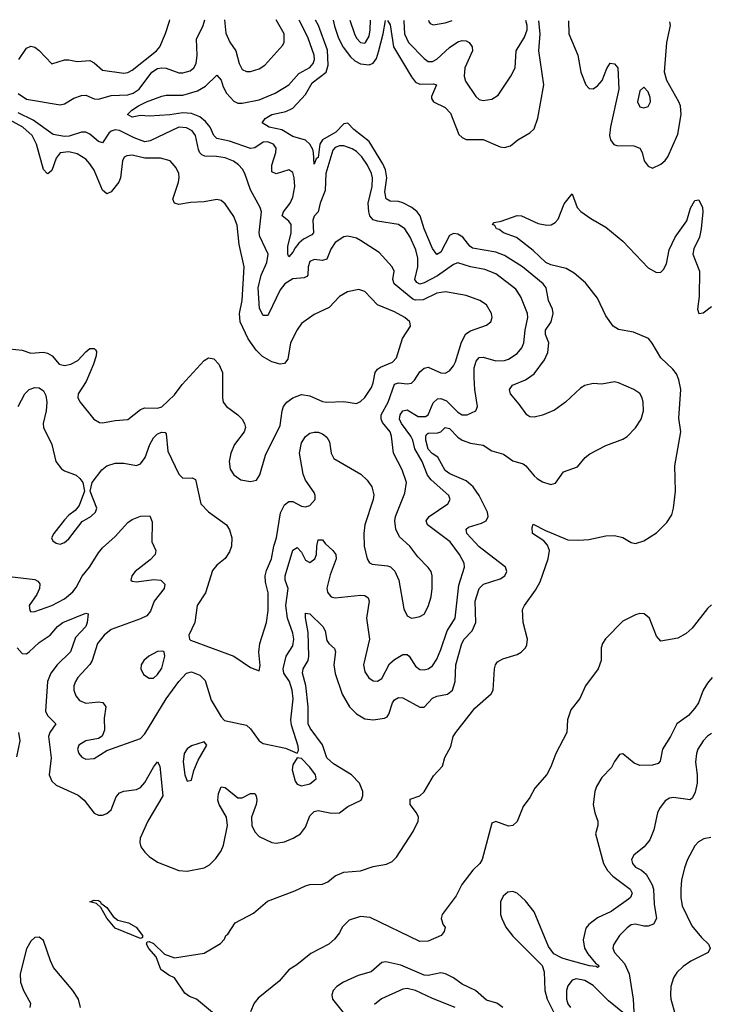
# Model space of a CAD drawing. Header units: inches. Extents: x 1694797 to 1849917, y 907313 to 1017959.
# Tile 831 of 834: x 1841578 to 1844839, y 1011585 to 1016237. Entities that reach past the tile are written whole.
import ezdxf

# ---------------------------------------------------------------- set-up
doc = ezdxf.new("R2010")
doc.units = ezdxf.units.IN
doc.header["$MEASUREMENT"] = 0
doc.layers.add('B8041', color=7, linetype='Continuous')

msp = doc.modelspace()

# ---------------------------------------------------------------- linework, layer by layer
at = {"layer": 'B8041', "color": 5}
for points, elevation in [([(1841570, 1015888), (1841610, 1015861.3), (1841770, 1015835.3), (1841790, 1015839.3), (1841833.3, 1015866.7), (1841870, 1015879.8), (1841890, 1015881.2), (1841930, 1015863.3), (1841950, 1015861.3), (1842010, 1015879.6), (1842090, 1015881.8), (1842113.9, 1015890), (1842142.9, 1015910), (1842203.2, 1015990), (1842230, 1016007.1), (1842250, 1016010.5), (1842270, 1016007.7), (1842330, 1015986.8), (1842350, 1015986.7), (1842383.5, 1015996.5), (1842400.7, 1016010), (1842412, 1016030), (1842417.8, 1016070), (1842414.5, 1016145.5), (1842446.1, 1016210), (1842453.6, 1016237.5)], 560), ([(1842546.4, 1016237.2), (1842553.4, 1016173.4), (1842572, 1016132), (1842600.2, 1016090), (1842615.5, 1016030), (1842630, 1016002.6), (1842650, 1015992.8), (1842670, 1015993.4), (1842710, 1016006), (1842737.3, 1016022.7), (1842822.5, 1016117.5), (1842828.9, 1016131.1), (1842828.2, 1016170), (1842790.7, 1016236.3)], 560), ([(1841530, 1013606.4), (1841650, 1013592.4), (1841664.2, 1013584.1), (1841672.5, 1013572.5), (1841671.4, 1013550), (1841659, 1013521), (1841622.6, 1013470), (1841625.4, 1013445.4), (1841630, 1013439.5), (1841650, 1013441.2), (1841730, 1013468.9), (1841790, 1013501), (1841830, 1013533.5), (1841845.7, 1013554.3), (1841872.6, 1013607.4), (1841908.2, 1013650), (1841950, 1013717.7), (1841970, 1013741.5), (1842030, 1013795.8), (1842090, 1013862), (1842110, 1013876.1), (1842149.1, 1013890.9), (1842193.8, 1013893.8), (1842205, 1013864.9), (1842202.9, 1013770), (1842221.7, 1013730), (1842218.5, 1013710), (1842195.3, 1013684.7), (1842124.5, 1013630), (1842108.2, 1013610), (1842103.1, 1013590), (1842110, 1013584.2), (1842130, 1013580.8), (1842211.7, 1013591.7), (1842244.7, 1013590), (1842263.8, 1013570), (1842261.1, 1013550), (1842213.4, 1013490), (1842197.2, 1013442.8), (1842179, 1013421), (1842150, 1013406.3), (1842010, 1013355.6), (1841977.8, 1013330), (1841946.6, 1013290), (1841920.1, 1013210), (1841909.6, 1013190.4), (1841853.6, 1013130), (1841841.2, 1013110), (1841834.4, 1013090), (1841834.7, 1013070), (1841843.4, 1013043.4), (1841861.4, 1013021.4), (1841890, 1013008.8), (1841950, 1013013.8), (1841971.3, 1013011.3), (1841985.2, 1012990), (1841977.9, 1012937.9), (1841979, 1012881), (1841968.2, 1012851.8), (1841950, 1012840.5), (1841890, 1012829.7), (1841857.6, 1012810), (1841851.8, 1012790), (1841858, 1012770), (1841872.4, 1012752.4), (1841890, 1012743.2), (1841930, 1012746.5), (1841990, 1012783.7), (1842150, 1012841.5), (1842170, 1012863.6), (1842270, 1013029.1), (1842330, 1013110.2), (1842366.9, 1013150), (1842390, 1013155.5), (1842430, 1013141.1), (1842455.1, 1013115.1), (1842482.8, 1013022.8), (1842530, 1012942.8), (1842546.9, 1012926.9), (1842650, 1012904), (1842670, 1012886.8), (1842710.4, 1012830.4), (1842730, 1012818), (1842835.3, 1012795.3), (1842890, 1012771.3), (1842895.9, 1012784.1), (1842894.5, 1012805.5), (1842863.4, 1012903.4), (1842859.4, 1012930), (1842870.7, 1013029.3), (1842866.9, 1013070), (1842854.1, 1013110), (1842827.6, 1013150), (1842823.6, 1013170), (1842838.4, 1013230), (1842870, 1013278.7), (1842874.3, 1013310), (1842870, 1013338.3), (1842843.8, 1013410), (1842836.5, 1013470), (1842847.6, 1013550), (1842832.7, 1013590), (1842833.1, 1013610), (1842870, 1013731.3), (1842890, 1013743.6), (1842910, 1013721.1), (1842930, 1013683.2), (1842950, 1013673), (1842974.3, 1013690), (1842980.9, 1013710), (1842982.4, 1013750), (1842990, 1013780.5), (1843010, 1013780.4), (1843022.5, 1013762.5), (1843059.3, 1013730), (1843072.7, 1013710), (1843074.2, 1013690), (1843046, 1013614), (1843031, 1013551), (1843033.3, 1013533.3), (1843040.9, 1013520.9), (1843051, 1013511), (1843070, 1013505.2), (1843190, 1013519.1), (1843210, 1013517.1), (1843226.3, 1013506.3), (1843231, 1013490), (1843218, 1013410), (1843232.3, 1013310), (1843204.3, 1013190), (1843210, 1013156.3), (1843228.2, 1013128.2), (1843250, 1013114), (1843270, 1013112.8), (1843290, 1013124.9), (1843326.4, 1013193.6), (1843350, 1013215.1), (1843390, 1013237.7), (1843410, 1013237.4), (1843420.2, 1013230), (1843450, 1013182.6), (1843470, 1013167.9), (1843490, 1013165.5), (1843510, 1013170.3), (1843530, 1013184.9), (1843550, 1013215.3), (1843570, 1013261.1), (1843599.9, 1013350), (1843636.7, 1013410), (1843654.3, 1013565.7), (1843681.4, 1013650), (1843679.8, 1013670), (1843658.4, 1013710), (1843613.7, 1013770), (1843506.2, 1013850), (1843499.8, 1013870), (1843513.8, 1013890), (1843602.8, 1013950), (1843613.1, 1013970), (1843607.7, 1013990), (1843523.8, 1014063.8), (1843506.1, 1014086.1), (1843481, 1014150), (1843447.1, 1014210), (1843437.8, 1014250), (1843428.1, 1014270), (1843383.1, 1014330), (1843374.2, 1014350), (1843376.9, 1014370), (1843390, 1014389.4), (1843410, 1014394.3), (1843462.4, 1014362.4), (1843496.8, 1014363.2), (1843510, 1014371), (1843533.6, 1014426.4), (1843554, 1014446), (1843570, 1014446.9), (1843596.1, 1014436.1), (1843650, 1014382.6), (1843670, 1014370.2), (1843693.2, 1014370), (1843735.1, 1014390), (1843743, 1014410), (1843729.9, 1014490), (1843726.7, 1014546.7), (1843727.7, 1014592.3), (1843735.9, 1014624.1), (1843750, 1014640.8), (1843770, 1014642.6), (1843830, 1014625.4), (1843870, 1014627.7), (1843890, 1014634.2), (1843930, 1014659.6), (1843952.7, 1014687.3), (1843961.5, 1014710), (1843968, 1014770), (1843981.3, 1014830), (1843978.7, 1014850), (1843948.3, 1014928.3), (1843923.5, 1014963.5), (1843830, 1015037), (1843777.3, 1015057.3), (1843709.9, 1015069.9), (1843650, 1015089.2), (1843630, 1015080.8), (1843553.5, 1015026.5), (1843490, 1014994.9), (1843470, 1014987.9), (1843455.4, 1014995.4), (1843446.5, 1015010), (1843460.6, 1015070), (1843460.4, 1015110), (1843451.4, 1015150), (1843424.2, 1015210), (1843399, 1015250), (1843370, 1015269.8), (1843270, 1015284.8), (1843250, 1015292.1), (1843233.8, 1015310), (1843228.2, 1015330), (1843226.1, 1015370), (1843245.1, 1015450), (1843246.8, 1015490), (1843242.2, 1015510), (1843223.4, 1015550), (1843195.8, 1015590), (1843170, 1015615.4), (1843150, 1015627.7), (1843110, 1015641.6), (1843090, 1015641), (1843070, 1015634.2), (1843059, 1015621), (1843025.9, 1015510), (1843022.5, 1015430), (1842998.5, 1015370), (1842989.6, 1015330.4), (1842971.1, 1015308.9), (1842963.4, 1015290), (1842967.2, 1015230), (1842959.6, 1015220.4), (1842920.3, 1015199.7), (1842898.1, 1015181.9), (1842880, 1015160), (1842870, 1015138.3), (1842850, 1015117), (1842846, 1015130), (1842846.3, 1015166.3), (1842861.2, 1015230), (1842861.2, 1015270), (1842850, 1015286.1), (1842819.8, 1015310), (1842825.8, 1015330), (1842856.9, 1015370), (1842870, 1015398.3), (1842878.5, 1015450), (1842876.2, 1015490), (1842870, 1015515.1), (1842850, 1015528.6), (1842790, 1015509), (1842770, 1015518), (1842770.5, 1015550), (1842789.3, 1015610), (1842790.4, 1015630.4), (1842778.2, 1015650), (1842750, 1015660.4), (1842730, 1015658.4), (1842690, 1015632.8), (1842670, 1015628.6), (1842570, 1015663.6), (1842510, 1015676.6), (1842495.9, 1015690), (1842478.3, 1015730), (1842456.6, 1015756.6), (1842430, 1015779.1), (1842390, 1015794.6), (1842350, 1015797.1), (1842287.4, 1015787.4), (1842190, 1015781), (1842150, 1015784.2), (1842110, 1015777.4), (1842087.1, 1015790), (1842108.4, 1015810), (1842139.7, 1015830), (1842178, 1015850), (1842250, 1015875.6), (1842270, 1015881.5), (1842350, 1015880.1), (1842418.3, 1015901.7), (1842456.7, 1015923.3), (1842510, 1015975.6), (1842530, 1015952.4), (1842539.7, 1015919.7), (1842555.3, 1015890), (1842590, 1015852.9), (1842610, 1015843.6), (1842630, 1015843.1), (1842710, 1015859.3), (1842786.2, 1015890), (1842850, 1015929.4), (1842897.3, 1015982.7), (1842950, 1016012.3), (1842966.5, 1016030), (1842972, 1016050), (1842971.1, 1016070), (1842941.8, 1016150), (1842902.8, 1016230), (1842898.3, 1016235.9)], 540), ([(1841565.7, 1013270), (1841590, 1013242.5), (1841610, 1013240.5), (1841623.5, 1013250), (1841670, 1013294.7), (1841721.8, 1013330), (1841757, 1013370), (1841781.8, 1013390), (1841890, 1013433.7), (1841901, 1013430), (1841897.1, 1013390), (1841890.1, 1013370), (1841841.1, 1013318.9), (1841817.9, 1013250), (1841754.4, 1013190), (1841726, 1013150), (1841709.5, 1013110.5), (1841700.1, 1012970), (1841710.1, 1012950), (1841748.2, 1012910), (1841720.8, 1012870), (1841714.2, 1012850), (1841727.3, 1012750), (1841717.6, 1012670), (1841730, 1012638.8), (1841750, 1012620.8), (1841854.1, 1012574.1), (1841883.2, 1012550), (1841930, 1012488.9), (1841950, 1012478.9), (1841970, 1012478.3), (1841990, 1012486.3), (1842010, 1012504.2), (1842034, 1012566), (1842050, 1012584.2), (1842070, 1012593), (1842130, 1012599.8), (1842150, 1012610.2), (1842170, 1012633.2), (1842210, 1012706.3), (1842230.2, 1012730.2), (1842241.3, 1012710), (1842254.3, 1012570), (1842184.1, 1012450), (1842147.1, 1012370), (1842145.3, 1012350), (1842150.2, 1012330), (1842170, 1012304.2), (1842190, 1012284.2), (1842230, 1012257.3), (1842330, 1012218), (1842370, 1012214.7), (1842450.6, 1012229.4), (1842475.8, 1012244.2), (1842505.1, 1012274.9), (1842529.9, 1012310.1), (1842542.3, 1012337.7), (1842560.4, 1012430), (1842555.5, 1012470), (1842520.6, 1012530), (1842514.8, 1012550), (1842518.2, 1012581.8), (1842530, 1012612.2), (1842550, 1012609.4), (1842610, 1012561.4), (1842630, 1012561.4), (1842670, 1012581), (1842690, 1012581.5), (1842696.8, 1012570), (1842699, 1012550), (1842695.9, 1012530), (1842674, 1012470), (1842675.1, 1012430), (1842690, 1012399.8), (1842710, 1012378.1), (1842769.8, 1012350.2), (1842790, 1012346.7), (1842830, 1012353.1), (1842871.2, 1012370), (1842905.1, 1012390), (1842930, 1012421.7), (1842950, 1012475.9), (1842970, 1012495.7), (1842990, 1012500.3), (1843052.4, 1012487.6), (1843089.8, 1012490.2), (1843130, 1012519.1), (1843192.4, 1012550), (1843201.2, 1012570), (1843199.8, 1012590), (1843185, 1012630), (1843146.5, 1012670), (1843061.4, 1012721.4), (1843030.8, 1012750), (1843010, 1012811.9), (1842952.1, 1012890), (1842942.8, 1012910), (1842942.8, 1012990), (1842930.9, 1013090.9), (1842915, 1013150), (1842919.1, 1013170), (1842942.1, 1013210), (1842944.5, 1013230), (1842941.9, 1013341.9), (1842929.1, 1013410.9), (1842930, 1013433.4), (1842950, 1013430.2), (1843012.1, 1013370), (1843022.3, 1013350), (1843030, 1013304.6), (1843039.7, 1013290), (1843067, 1013267), (1843071, 1013250), (1843062.8, 1013190), (1843069, 1013149), (1843103.6, 1013050), (1843137.6, 1012990), (1843170, 1012957.4), (1843210, 1012934.6), (1843250, 1012928.7), (1843303.3, 1012936.7), (1843316.3, 1012943.7), (1843324.1, 1012955.9), (1843340.5, 1013010), (1843350, 1013023.2), (1843370, 1013035.5), (1843390, 1013033.2), (1843470, 1012988.9), (1843490, 1012989.3), (1843530, 1013031.6), (1843550, 1013041), (1843600.4, 1013050), (1843624, 1013070), (1843636.5, 1013110), (1843640.3, 1013190), (1843668.3, 1013290), (1843680.4, 1013310), (1843718.2, 1013350), (1843735.1, 1013390), (1843732, 1013490), (1843750, 1013549.2), (1843770.8, 1013570), (1843850, 1013595.4), (1843872, 1013610), (1843882, 1013630), (1843874.5, 1013650), (1843750, 1013746.5), (1843693, 1013810), (1843688.7, 1013830), (1843699.7, 1013840.3), (1843762, 1013858), (1843784.4, 1013870), (1843793.6, 1013890), (1843789.9, 1013910), (1843750.3, 1013990), (1843722.5, 1014030), (1843690, 1014058.5), (1843611.4, 1014091.5), (1843590, 1014107.5), (1843555.6, 1014170), (1843528.5, 1014188.5), (1843510, 1014208.2), (1843498.4, 1014250), (1843498.2, 1014270), (1843502.4, 1014277.6), (1843510, 1014283.7), (1843555.3, 1014284.7), (1843569.4, 1014290.6), (1843590, 1014310.2), (1843610, 1014306.1), (1843650, 1014264.8), (1843670, 1014250.5), (1843710, 1014236.3), (1843770, 1014226.8), (1843810, 1014200.3), (1843865.1, 1014185.1), (1843910, 1014153.1), (1843958.2, 1014138.2), (1843971.4, 1014130), (1844010, 1014081.5), (1844024.7, 1014070), (1844050, 1014054.3), (1844090, 1014041.2), (1844112.1, 1014047.9), (1844150, 1014100.8), (1844215.6, 1014124.4), (1844251.4, 1014168.6), (1844274, 1014186), (1844350, 1014224.9), (1844430, 1014255.3), (1844450, 1014268.7), (1844490, 1014308.9), (1844516.5, 1014350), (1844527.3, 1014390), (1844526.5, 1014430), (1844522, 1014450), (1844510, 1014471.9), (1844482.4, 1014490), (1844410, 1014522.3), (1844390, 1014525.7), (1844330, 1014515.6), (1844290, 1014518), (1844250, 1014509.7), (1844230, 1014496.8), (1844159.7, 1014430), (1844106.9, 1014393.1), (1844050, 1014368.8), (1844010, 1014358.7), (1843990, 1014361.2), (1843975.8, 1014370), (1843940.6, 1014420.6), (1843898.3, 1014470), (1843894, 1014490), (1843908, 1014510), (1843970, 1014536.1), (1844010, 1014563.5), (1844059.1, 1014630), (1844075.7, 1014664.3), (1844080.5, 1014710), (1844064.9, 1014750), (1844063.6, 1014770), (1844090.4, 1014810), (1844100.7, 1014850), (1844098.2, 1014870), (1844079.2, 1014910), (1844066.8, 1014970), (1844052.7, 1014990), (1843955.8, 1015070), (1843870, 1015123.6), (1843830, 1015138.5), (1843718.7, 1015158.7), (1843706.7, 1015166.7), (1843673.6, 1015210), (1843650, 1015224.5), (1843630, 1015227.9), (1843610, 1015217.2), (1843570, 1015139.8), (1843550, 1015127.6), (1843530, 1015156.8), (1843491.3, 1015250), (1843472.1, 1015310), (1843457.7, 1015330), (1843432.4, 1015350), (1843390, 1015372.8), (1843370, 1015378.6), (1843330, 1015380.7), (1843310.4, 1015390.4), (1843304.5, 1015424.5), (1843314.4, 1015490), (1843307.8, 1015527.8), (1843295.8, 1015555.8), (1843230, 1015662.5), (1843158.8, 1015718.8), (1843130, 1015748.9), (1843110, 1015746.2), (1843073.6, 1015706.4), (1843010.5, 1015669.5), (1842997.4, 1015650), (1842990, 1015586), (1842979.6, 1015580.4), (1842970, 1015555.3), (1842968, 1015610), (1842963.7, 1015623.7), (1842949.4, 1015650), (1842930, 1015668.4), (1842870, 1015685.7), (1842817.1, 1015717.1), (1842758.3, 1015730), (1842724.7, 1015750), (1842738.5, 1015770), (1842770, 1015789.5), (1842836.7, 1015803.3), (1842870, 1015819.5), (1842930, 1015884.8), (1842960.9, 1015939.1), (1843027, 1015990), (1843037.1, 1016022.9), (1843033.5, 1016093.5), (1842990.6, 1016210.6), (1842976.8, 1016235.6)], 520), ([(1841573.5, 1016050), (1841610, 1016103.1), (1841630, 1016113.1), (1841650, 1016107.6), (1841670, 1016091.4), (1841730, 1016028.7), (1841790, 1016047.1), (1841810, 1016048.1), (1841850, 1016039.7), (1841910, 1016044.7), (1841930, 1016034), (1841970, 1015999.3), (1842070, 1015984.8), (1842090, 1015988.7), (1842110, 1015999.2), (1842224.5, 1016090), (1842240.3, 1016110), (1842267.7, 1016172.3), (1842286.5, 1016230), (1842287.3, 1016236.3)], 580), ([(1843060.8, 1016235.2), (1843066.8, 1016206.8), (1843085.8, 1016150), (1843107.9, 1016107.9), (1843141.8, 1016061.8), (1843163.3, 1016043.3), (1843190, 1016028.6), (1843230, 1016023.5), (1843250, 1016032.7), (1843265.1, 1016054.9), (1843274.9, 1016085.1), (1843297.5, 1016170), (1843308.1, 1016234.3)], 520), ([(1843138.7, 1016235), (1843160.4, 1016170), (1843170, 1016150.2), (1843190, 1016129.3), (1843210, 1016126.4), (1843213.3, 1016130), (1843230, 1016159.5), (1843235.1, 1016190), (1843236.5, 1016234.6)], 540), ([(1843317.1, 1016234.3), (1843330, 1016213), (1843344.9, 1016110), (1843430, 1015968), (1843450, 1015941.7), (1843470, 1015932.6), (1843534.9, 1015934.9), (1843548.4, 1015930), (1843525.2, 1015874.8), (1843525.4, 1015865.4), (1843534, 1015850), (1843590, 1015822.1), (1843615.7, 1015795.7), (1843655.3, 1015695.3), (1843670, 1015681.4), (1843690, 1015671.7), (1843770, 1015671.8), (1843850, 1015636.8), (1843870, 1015633), (1843898.7, 1015641.3), (1843933, 1015670), (1843990, 1015702.8), (1844010, 1015722.3), (1844028.3, 1015771.7), (1844056.2, 1015930), (1844033.3, 1016090), (1844039.6, 1016170), (1844033.2, 1016232.5)], 520), ([(1843395.9, 1016234.1), (1843394.2, 1016230), (1843397.8, 1016170), (1843416.6, 1016130), (1843490, 1016054), (1843510, 1016040.2), (1843530, 1016039.7), (1843550, 1016050.2), (1843610, 1016106), (1843650, 1016133.2), (1843670, 1016139.2), (1843690, 1016137.3), (1843702.8, 1016130), (1843717.1, 1016110), (1843719.8, 1016090), (1843683, 1016010), (1843679.3, 1015970), (1843686.7, 1015946.7), (1843734.5, 1015874.5), (1843750, 1015860.3), (1843770, 1015856), (1843810, 1015862.3), (1843839.8, 1015880.2), (1843899.7, 1015970), (1843921.1, 1016010), (1843925.8, 1016090), (1843964.6, 1016155.4), (1843976.9, 1016190), (1843977.1, 1016210), (1843972.1, 1016233)], 540), ([(1843511.9, 1016234.2), (1843510.4, 1016230), (1843519.5, 1016219.5), (1843533.7, 1016213.7), (1843590, 1016222.9), (1843623.1, 1016234.2)], 560), ([(1844173.9, 1016231.5), (1844175, 1016170), (1844217.5, 1016070), (1844231.4, 1015990), (1844255, 1015930), (1844271.6, 1015911.6), (1844290, 1015910.8), (1844310, 1015924.5), (1844332.1, 1015950), (1844353.9, 1016006.1), (1844370, 1016032.2), (1844390, 1016029.2), (1844406.5, 1016010), (1844410.9, 1015910), (1844371.4, 1015731.4), (1844367.7, 1015690), (1844372.1, 1015670), (1844387.8, 1015647.8), (1844402.3, 1015642.3), (1844481.3, 1015641.3), (1844510, 1015630.2), (1844521.3, 1015610), (1844530.3, 1015570), (1844550, 1015545.5), (1844570, 1015535.5), (1844610, 1015555.3), (1844630, 1015571.7), (1844642.2, 1015590), (1844690, 1015696.1), (1844705.7, 1015790), (1844702, 1015830), (1844694.3, 1015850), (1844638.9, 1015950), (1844627.7, 1015990), (1844638.7, 1016130), (1844655.6, 1016210), (1844651.9, 1016227.8)], 520), ([(1841570.6, 1014410), (1841602.9, 1014470), (1841623.5, 1014490), (1841650, 1014499.3), (1841670, 1014498.6), (1841690, 1014484.4), (1841702, 1014462), (1841706.8, 1014430), (1841703.2, 1014390), (1841689.5, 1014330), (1841690.2, 1014310), (1841730.2, 1014230), (1841749.4, 1014150), (1841775, 1014115), (1841790, 1014105.2), (1841845.3, 1014085.3), (1841863.1, 1014070), (1841876.4, 1014050), (1841883.8, 1014010), (1841858.7, 1013941.3), (1841840.8, 1013919.2), (1841810, 1013896.9), (1841790, 1013874.3), (1841738.7, 1013810), (1841728.4, 1013790), (1841734.6, 1013774.6), (1841750, 1013763.8), (1841770, 1013759.5), (1841790, 1013766.7), (1841810, 1013784.4), (1841874, 1013866), (1841914, 1013890), (1841936.9, 1013910), (1841942.2, 1013930), (1841911.2, 1014010), (1841921.3, 1014050), (1841966, 1014110), (1841990, 1014130.2), (1842030, 1014142.8), (1842070, 1014142), (1842130, 1014130.3), (1842150, 1014139.5), (1842171, 1014169), (1842192.8, 1014230), (1842210, 1014262), (1842230, 1014280.7), (1842250, 1014288.8), (1842266.2, 1014286.2), (1842270, 1014281), (1842278.8, 1014198.8), (1842330, 1014090.3), (1842350, 1014071.4), (1842392.8, 1014072.8), (1842410, 1014064.9), (1842433.8, 1013950), (1842470, 1013911.6), (1842555.8, 1013850), (1842570, 1013826.8), (1842581.1, 1013790), (1842579.6, 1013750), (1842570, 1013722.7), (1842549.1, 1013690.9), (1842510, 1013660.5), (1842490, 1013634.5), (1842456.3, 1013530), (1842417.2, 1013470), (1842406, 1013390), (1842377.6, 1013330), (1842380.5, 1013310), (1842386.1, 1013306.1), (1842590, 1013230.9), (1842670, 1013177), (1842710, 1013161), (1842714.6, 1013185.4), (1842709, 1013249), (1842713.5, 1013290), (1842745.5, 1013390), (1842753.7, 1013446.3), (1842753.2, 1013530), (1842739.9, 1013579.9), (1842738.5, 1013610), (1842744.5, 1013635.5), (1842768.5, 1013690), (1842779.9, 1013750), (1842793, 1013790), (1842811.8, 1013908.2), (1842830, 1013945.2), (1842850, 1013960.7), (1842870, 1013960.7), (1842910, 1013939.6), (1842930, 1013935.6), (1842950, 1013942.4), (1842974.4, 1013970), (1842975.7, 1013990), (1842970, 1014003.6), (1842930, 1014062.2), (1842919, 1014090), (1842900.6, 1014190), (1842910, 1014238), (1842930, 1014268.2), (1842950, 1014283.8), (1842970, 1014288.4), (1842990, 1014288.2), (1843010, 1014280.4), (1843030, 1014264.9), (1843043.1, 1014243.1), (1843050.3, 1014190), (1843064.1, 1014164.1), (1843190.6, 1014090.6), (1843221, 1014061), (1843243.5, 1014030), (1843253.1, 1013993.1), (1843250.2, 1013970.2), (1843210.2, 1013850), (1843205.3, 1013810), (1843206.7, 1013750), (1843220.3, 1013690), (1843231.4, 1013671.4), (1843245, 1013665), (1843317.2, 1013657.2), (1843331.6, 1013651.6), (1843352.3, 1013632.3), (1843370.2, 1013590), (1843394.6, 1013454.6), (1843410, 1013420.7), (1843430, 1013410.4), (1843450, 1013412.2), (1843470, 1013417), (1843490, 1013428.8), (1843510, 1013464.9), (1843523.8, 1013510), (1843528.9, 1013550), (1843528.7, 1013610), (1843523.1, 1013630), (1843510, 1013649.6), (1843460.3, 1013700.3), (1843423.6, 1013750), (1843373.8, 1013793.8), (1843356.2, 1013830), (1843351.5, 1013870), (1843354.8, 1013890), (1843399.2, 1014000.8), (1843406.8, 1014050), (1843386.9, 1014110), (1843346.3, 1014190), (1843336.5, 1014270), (1843329.9, 1014290), (1843294.3, 1014334.3), (1843287.3, 1014350), (1843286.5, 1014370), (1843319.9, 1014430), (1843350, 1014514.8), (1843370, 1014521.4), (1843410, 1014517.5), (1843430, 1014520.2), (1843445.5, 1014534.5), (1843470, 1014572.9), (1843490, 1014591.4), (1843510, 1014595.2), (1843570, 1014569.2), (1843590, 1014566.9), (1843610, 1014578.9), (1843630, 1014601.7), (1843639.4, 1014620.6), (1843666.5, 1014713.5), (1843687.2, 1014752.8), (1843710, 1014767.9), (1843786.1, 1014793.9), (1843805.7, 1014810), (1843811.7, 1014830), (1843808.6, 1014850), (1843785.4, 1014890), (1843754, 1014910), (1843690, 1014934.2), (1843591.8, 1014951.8), (1843550, 1014945.8), (1843485.9, 1014914.1), (1843450, 1014912.1), (1843437.5, 1014917.5), (1843348.7, 1014990), (1843342.7, 1015010), (1843348.2, 1015050), (1843339.8, 1015070), (1843277.4, 1015137.4), (1843190, 1015194.4), (1843170, 1015204.5), (1843130, 1015215.1), (1843110, 1015211.5), (1843070, 1015185.4), (1843050, 1015153), (1843030, 1015106), (1843010, 1015099), (1842970, 1015104.7), (1842950, 1015094.6), (1842942.8, 1015070), (1842940.5, 1015030), (1842936.2, 1015023.8), (1842922.6, 1015017.4), (1842870, 1015012.5), (1842832.1, 1014990), (1842810, 1014961.2), (1842754.5, 1014845.5), (1842750, 1014839.2), (1842730, 1014839.3), (1842712.2, 1014872.2), (1842706.3, 1014970), (1842719.6, 1015030), (1842747, 1015090), (1842752.3, 1015130), (1842712.8, 1015212.8), (1842710.8, 1015230), (1842721.2, 1015330), (1842715.2, 1015350), (1842670, 1015433.7), (1842643.2, 1015510), (1842631.5, 1015531.5), (1842612.1, 1015552.1), (1842589.2, 1015569.2), (1842550, 1015585.1), (1842508.3, 1015591.6), (1842453.2, 1015593.2), (1842439.7, 1015599.7), (1842430, 1015608.3), (1842423.8, 1015623.8), (1842409.9, 1015690), (1842392.8, 1015712.7), (1842367.1, 1015727.1), (1842330, 1015729.9), (1842195.5, 1015664.5), (1842170, 1015660.9), (1842118.6, 1015678.6), (1842050, 1015714), (1842030, 1015717.7), (1842010, 1015711.3), (1841998.8, 1015701.2), (1841970, 1015656.4), (1841950, 1015662.3), (1841910, 1015696.4), (1841890, 1015705.6), (1841870, 1015706.3), (1841812.3, 1015687.7), (1841790, 1015685.5), (1841735.6, 1015695.6), (1841642, 1015762), (1841570, 1015797.8)], 560), ([(1841530, 1014682.6), (1841590, 1014675.8), (1841630, 1014662.4), (1841690, 1014666.3), (1841710, 1014662.5), (1841731.1, 1014650), (1841765, 1014610), (1841790, 1014603.3), (1841819.7, 1014610), (1841853.5, 1014626.5), (1841890, 1014667.9), (1841910, 1014683.2), (1841930, 1014684.4), (1841937.2, 1014677.2), (1841941.1, 1014670), (1841940.2, 1014650), (1841927.2, 1014610), (1841892, 1014528), (1841853.8, 1014470), (1841852.9, 1014450), (1841864.2, 1014430), (1841929.3, 1014349.3), (1841954.8, 1014334.8), (1841970, 1014332.6), (1842030, 1014344.4), (1842090, 1014348.3), (1842150, 1014396), (1842170, 1014404.2), (1842230, 1014402.1), (1842250, 1014408.1), (1842310, 1014464.6), (1842345.6, 1014514.4), (1842450, 1014627.1), (1842470, 1014639.2), (1842495.7, 1014635.7), (1842520.2, 1014610), (1842537.5, 1014570), (1842536.5, 1014450), (1842540.4, 1014430), (1842555.5, 1014410), (1842610, 1014370.3), (1842630.2, 1014350.2), (1842641.1, 1014330), (1842645.3, 1014310), (1842638.7, 1014290), (1842593.8, 1014230), (1842576.8, 1014190), (1842568.4, 1014150), (1842573.4, 1014113.4), (1842590, 1014086.7), (1842624, 1014064), (1842670, 1014055.3), (1842698, 1014062), (1842713.4, 1014086.6), (1842740.4, 1014179.6), (1842810, 1014319.3), (1842819.3, 1014390), (1842825.9, 1014410), (1842841.5, 1014430), (1842870, 1014450.1), (1842910, 1014465.8), (1842950, 1014460.8), (1843010, 1014433.9), (1843030, 1014430.8), (1843110, 1014433.7), (1843170, 1014423.6), (1843190, 1014433.1), (1843210, 1014451.8), (1843241.1, 1014498.9), (1843250, 1014522), (1843258.9, 1014570), (1843270, 1014585.6), (1843283.9, 1014596.1), (1843340.1, 1014619.9), (1843359.7, 1014640.3), (1843388.6, 1014731.4), (1843426, 1014790), (1843422.4, 1014810), (1843398.7, 1014830), (1843350, 1014857.4), (1843269.9, 1014889.9), (1843210, 1014953), (1843182, 1014962), (1843128.2, 1014951.8), (1843090.5, 1014930), (1843042, 1014878), (1842970, 1014844.5), (1842910, 1014802), (1842890, 1014772.7), (1842859.1, 1014710), (1842846.4, 1014633.6), (1842830, 1014613), (1842810, 1014609.8), (1842770, 1014620.3), (1842725.8, 1014645.8), (1842696.4, 1014676.4), (1842657.7, 1014730), (1842620.2, 1014810), (1842616.6, 1014850), (1842630, 1014911), (1842639.9, 1015070), (1842615.8, 1015175.8), (1842605.9, 1015265.9), (1842590, 1015306.9), (1842550, 1015366.9), (1842530, 1015383.1), (1842510, 1015388.6), (1842450, 1015377), (1842385.6, 1015374.4), (1842330, 1015365), (1842309.8, 1015369.8), (1842302.8, 1015390), (1842329.1, 1015470), (1842332, 1015492), (1842329.8, 1015510), (1842318.1, 1015538.1), (1842289.9, 1015569.9), (1842243.3, 1015583.3), (1842170, 1015583.1), (1842110, 1015596.8), (1842085.2, 1015594.8), (1842072.7, 1015587.3), (1842064.2, 1015570), (1842054.5, 1015490), (1842047.2, 1015470), (1842010, 1015424.1), (1841990, 1015414.4), (1841970, 1015432.4), (1841930, 1015526), (1841910, 1015556), (1841890, 1015577.8), (1841850, 1015603.9), (1841810, 1015613.5), (1841770, 1015608.3), (1841750, 1015583.1), (1841730, 1015524.7), (1841710.8, 1015509.2), (1841707.6, 1015510), (1841690, 1015529.6), (1841658.1, 1015650), (1841637, 1015690), (1841592.4, 1015730), (1841526.6, 1015766.6)], 580), ([(1842509.2, 1011530), (1842414.5, 1011610), (1842381.7, 1011621.7), (1842358.4, 1011638.4), (1842310.7, 1011710.7), (1842283.1, 1011723.1), (1842246, 1011750), (1842223.7, 1011810), (1842188.4, 1011848.5), (1842178, 1011870), (1842180.1, 1011879.9), (1842190, 1011882), (1842210, 1011872.9), (1842262.2, 1011822.2), (1842310, 1011804.9), (1842450, 1011826.4), (1842527.2, 1011872.8), (1842546.2, 1011893.8), (1842552.7, 1011910), (1842562.6, 1011917.4), (1842596.3, 1011970), (1842684, 1012016), (1842750, 1012073.2), (1842878.5, 1012121.5), (1842930, 1012145.8), (1842950, 1012151), (1843010, 1012152.8), (1843035.3, 1012164.7), (1843070, 1012192.1), (1843110, 1012210.2), (1843190, 1012216.6), (1843250, 1012236.1), (1843311.9, 1012248.1), (1843339.4, 1012260.6), (1843360.2, 1012279.8), (1843438, 1012402), (1843462.8, 1012450), (1843463.5, 1012470), (1843454.9, 1012490), (1843424.3, 1012530), (1843425.1, 1012554.9), (1843470, 1012570.1), (1843490, 1012589.4), (1843534.9, 1012665.1), (1843577.1, 1012710), (1843588.8, 1012751.2), (1843616.4, 1012803.6), (1843628.3, 1012850), (1843641, 1012870), (1843730, 1012984), (1843808, 1013052), (1843816.2, 1013070), (1843822.9, 1013170), (1843828.1, 1013190), (1843837.1, 1013202.9), (1843862, 1013218), (1843930, 1013238.3), (1843950, 1013249.1), (1843969.9, 1013270), (1843976, 1013284), (1843979.4, 1013310), (1843958.5, 1013390), (1843955, 1013450), (1843964.7, 1013470), (1844017.4, 1013542.6), (1844038.4, 1013581.6), (1844076.7, 1013690), (1844083.4, 1013730), (1844074.5, 1013754.5), (1844055.8, 1013775.8), (1844003, 1013810), (1844001.3, 1013838.7), (1844005.4, 1013854.6), (1844063.7, 1013823.8), (1844170, 1013780.3), (1844221.8, 1013778.2), (1844270, 1013782.1), (1844350, 1013798.9), (1844390, 1013801.1), (1844430, 1013791.1), (1844470, 1013767.7), (1844490, 1013762.2), (1844530, 1013774.8), (1844590, 1013812.5), (1844638.3, 1013861.7), (1844661.3, 1013898.7), (1844669.5, 1013930), (1844678.4, 1014010), (1844675.6, 1014130), (1844705.1, 1014290), (1844694.9, 1014354.9), (1844703.7, 1014490), (1844695.6, 1014535.6), (1844683.8, 1014563.8), (1844666.3, 1014586.3), (1844610, 1014639.8), (1844569.3, 1014709.3), (1844551.3, 1014731.3), (1844481, 1014761), (1844410, 1014774.2), (1844384.3, 1014790), (1844350, 1014837.9), (1844310, 1014921.8), (1844253.4, 1014993.4), (1844199.7, 1015039.7), (1844162.1, 1015062.1), (1844090, 1015079.6), (1844066.4, 1015090), (1844006.4, 1015146.4), (1843927.9, 1015207.9), (1843865.7, 1015230), (1843846, 1015246), (1843832.3, 1015250), (1843824.7, 1015264.7), (1843814, 1015270), (1843820.9, 1015279.1), (1843854.2, 1015285.8), (1843930, 1015312.7), (1843951.3, 1015310), (1844030, 1015274), (1844070, 1015266.7), (1844091.1, 1015268.9), (1844110, 1015279.1), (1844124.7, 1015295.3), (1844152.5, 1015367.5), (1844190, 1015414.8), (1844214.4, 1015350), (1844231.2, 1015331.2), (1844278.1, 1015298.1), (1844350, 1015257.2), (1844430, 1015191.1), (1844550, 1015064.5), (1844590, 1015043.2), (1844610, 1015044.2), (1844622.8, 1015057.2), (1844635.9, 1015084.1), (1844649.9, 1015150), (1844676.8, 1015210), (1844732.9, 1015287.1), (1844750, 1015346.7), (1844770, 1015382.4), (1844790, 1015386.8), (1844806.4, 1015350), (1844808.8, 1015330), (1844799.8, 1015250), (1844792, 1015210), (1844765.9, 1015154.1), (1844760.8, 1015130), (1844793.3, 1015050), (1844791, 1014929), (1844782.9, 1014870), (1844789.4, 1014850), (1844810, 1014852.1), (1844850, 1014882)], 480), ([(1844850, 1013472.3), (1844830, 1013454.8), (1844757.9, 1013362.1), (1844730, 1013336.8), (1844690, 1013315.6), (1844610, 1013300.4), (1844590, 1013325.1), (1844555.7, 1013410), (1844530.4, 1013430.4), (1844510, 1013431.8), (1844490, 1013425.4), (1844430, 1013396.3), (1844347.5, 1013312.5), (1844333.7, 1013290), (1844327.3, 1013270), (1844327, 1013210), (1844313.9, 1013170), (1844253.5, 1013090), (1844227.4, 1013030), (1844183.5, 1012976.5), (1844167.7, 1012930), (1844164.5, 1012870), (1844113.3, 1012770), (1844090, 1012706.6), (1844070, 1012670.8), (1844013.6, 1012606.4), (1843990, 1012562.4), (1843959.5, 1012520.5), (1843930, 1012449.3), (1843910, 1012429.5), (1843890, 1012426.6), (1843830, 1012449.6), (1843810, 1012440.9), (1843765.3, 1012270), (1843753.1, 1012250), (1843720.7, 1012219.3), (1843668.4, 1012151.6), (1843641.8, 1012098.2), (1843575.8, 1012010), (1843570.5, 1011990), (1843581.1, 1011961.1), (1843590.6, 1011949.4), (1843584.7, 1011930), (1843571, 1011910), (1843510, 1011882.9), (1843470, 1011881.6), (1843235.4, 1011995.4), (1843190, 1012000.3), (1843136.7, 1011983.3), (1843102.5, 1011950), (1843090, 1011922.4), (1843067.1, 1011892.9), (1843039.1, 1011870), (1842955.4, 1011824.6), (1842889, 1011771), (1842850, 1011748), (1842804.8, 1011695.2), (1842705.7, 1011614.3), (1842686, 1011590), (1842669.2, 1011550)], 480), ([(1844852.6, 1013130), (1844830, 1013103.1), (1844810.7, 1013070), (1844787.4, 1013010), (1844770, 1012983.8), (1844740.7, 1012950), (1844686, 1012910), (1844655.4, 1012850), (1844617.8, 1012790), (1844606.4, 1012733.6), (1844597.5, 1012722.5), (1844570, 1012714.8), (1844510, 1012713), (1844484.2, 1012724.2), (1844430, 1012769.2), (1844414.4, 1012765.6), (1844390, 1012733.2), (1844376.3, 1012703.7), (1844330, 1012656.9), (1844304.9, 1012615.1), (1844297.4, 1012590), (1844290.2, 1012530), (1844297.4, 1012490), (1844311.3, 1012450), (1844311.4, 1012430), (1844301.3, 1012390), (1844338.8, 1012250), (1844358.2, 1012218.2), (1844383.2, 1012190), (1844464.8, 1012130), (1844474, 1012110), (1844467, 1012090), (1844457.5, 1012082.5), (1844375.5, 1012024.5), (1844310, 1011994), (1844270, 1011962.3), (1844255.3, 1011944.7), (1844242.2, 1011890), (1844248.8, 1011850), (1844264.5, 1011824.5), (1844300.4, 1011780.4), (1844315.5, 1011770), (1844316.5, 1011763.5), (1844310, 1011759.6), (1844304.2, 1011764.2), (1844272.6, 1011767.4), (1844174.2, 1011794.2), (1844143.4, 1011803.4), (1844103.6, 1011823.6), (1844078.3, 1011858.3), (1844010, 1012021.8), (1843970, 1012074.2), (1843930, 1012109.9), (1843910, 1012117.9), (1843885.5, 1012114.5), (1843863.5, 1012096.5), (1843851.9, 1012070), (1843852.2, 1012010), (1843857.1, 1011990), (1843876.8, 1011950), (1843910, 1011907.9), (1844048, 1011768), (1844058, 1011738), (1844060.8, 1011650), (1844071.9, 1011610), (1844111.2, 1011531.2)], 520), ([(1841564.9, 1012755.1), (1841579.6, 1012830), (1841573.3, 1012870)], 520), ([(1844850, 1012865.3), (1844830, 1012852), (1844810, 1012829.7), (1844784.8, 1012790), (1844777.7, 1012770), (1844772.9, 1012730), (1844782.1, 1012670), (1844781.2, 1012630), (1844772.6, 1012587.4), (1844759.4, 1012560.6), (1844748.5, 1012551.5), (1844670, 1012562.2), (1844650, 1012558.8), (1844630, 1012546.3), (1844603.1, 1012510), (1844594.3, 1012490), (1844576.5, 1012410), (1844557.8, 1012362.2), (1844531.2, 1012328.8), (1844481.7, 1012290), (1844471.6, 1012270), (1844475.6, 1012250), (1844490, 1012233.4), (1844519.1, 1012219.1), (1844540, 1012200), (1844568.3, 1012150), (1844574.3, 1012130), (1844578.2, 1012058.2), (1844589.3, 1011990.7), (1844575.5, 1011964.5), (1844550, 1011954), (1844530, 1011953.7), (1844490, 1011963.5), (1844470, 1011960.3), (1844450, 1011946.4), (1844414.2, 1011910), (1844385.8, 1011865.9), (1844382, 1011850), (1844391.1, 1011830), (1844437.9, 1011777.9), (1844459.4, 1011730), (1844479.1, 1011610), (1844482.7, 1011550)], 540), ([(1844846.8, 1012373.2), (1844813.3, 1012366.7), (1844787.3, 1012352.7), (1844770, 1012333.3), (1844735.5, 1012270), (1844721.3, 1012230), (1844707.9, 1012172.1), (1844704.6, 1012130), (1844703.8, 1012090), (1844711.1, 1012050), (1844755.6, 1011955.6), (1844801.5, 1011901.5), (1844834.9, 1011870), (1844843.7, 1011850), (1844833, 1011830), (1844751.2, 1011788.8), (1844716, 1011764), (1844685, 1011735.1), (1844670.3, 1011710), (1844657, 1011670), (1844655.3, 1011630), (1844656.4, 1011610), (1844677.3, 1011537.3)], 560), ([(1841865.5, 1011570), (1841856, 1011610), (1841829.7, 1011649.7), (1841738.6, 1011758.6), (1841723.4, 1011790), (1841690, 1011886.6), (1841670, 1011902.7), (1841650, 1011901), (1841630, 1011883.5), (1841610, 1011848), (1841579.9, 1011730), (1841581.6, 1011690), (1841595.7, 1011650), (1841628.6, 1011590), (1841625.2, 1011570)], 520), ([(1843863, 1011570), (1843834.6, 1011590), (1843784.6, 1011604.6), (1843733.8, 1011650), (1843670, 1011680.8), (1843629.8, 1011710), (1843591.3, 1011730), (1843570, 1011734.6), (1843510, 1011721.7), (1843490, 1011723), (1843379.8, 1011770), (1843310, 1011786.5), (1843290, 1011782.3), (1843240.7, 1011739.3), (1843178.3, 1011721.7), (1843108.9, 1011690), (1843078, 1011670), (1843060.6, 1011650), (1843053.5, 1011630), (1843057.4, 1011610), (1843119.5, 1011530)], 520), ([(1844430, 1011546.8), (1844362.1, 1011602), (1844290, 1011674.1), (1844250, 1011697.6), (1844210, 1011706.1), (1844190, 1011699.3), (1844170, 1011672.8), (1844163.3, 1011650), (1844162.9, 1011610), (1844170, 1011587.7), (1844183.3, 1011570)], 540), ([(1843637.4, 1011570), (1843530, 1011612.7), (1843450, 1011650.5), (1843410, 1011660.2), (1843390, 1011657.3), (1843289, 1011611), (1843256, 1011584)], 540)]:
    msp.add_lwpolyline(points, dxfattribs=dict(at, elevation=elevation))
for points, elevation in [([(1844530, 1015919.3), (1844510, 1015900.9), (1844499.6, 1015850), (1844510, 1015826.4), (1844530, 1015820.3), (1844550, 1015826.7), (1844561.3, 1015850), (1844559.1, 1015870), (1844550, 1015896)], 540), ([(1842254.3, 1013254.3), (1842230, 1013252.6), (1842188, 1013230), (1842164.4, 1013210), (1842152.2, 1013190), (1842150.4, 1013170), (1842163.7, 1013143.7), (1842190, 1013126), (1842210, 1013126.7), (1842230, 1013142.8), (1842250, 1013173), (1842264.2, 1013230), (1842261.2, 1013250)], 560), ([(1842450, 1012825.1), (1842390, 1012806.4), (1842370, 1012792.9), (1842355.9, 1012770), (1842350.2, 1012730.2), (1842359.5, 1012670), (1842370, 1012638.8), (1842390, 1012644.7), (1842401, 1012690), (1842421.6, 1012738.4), (1842463.6, 1012810)], 540), ([(1842890, 1012749.2), (1842870, 1012717.2), (1842866.2, 1012693.8), (1842880.2, 1012640.2), (1842890, 1012625.3), (1842910, 1012617.8), (1842950, 1012627.1), (1842979.7, 1012650), (1842977.2, 1012670), (1842950, 1012705.7), (1842910, 1012746)], 540), ([(1842150, 1011896), (1842030, 1011945.1), (1841990, 1011992), (1841962, 1012042), (1841941.2, 1012061.2), (1841909.2, 1012070), (1841930, 1012077.1), (1841950, 1012075.6), (1841960.5, 1012070), (1841962.4, 1012062.4), (1841990, 1012043.1), (1842020.5, 1012000.5), (1842042.8, 1011982.8), (1842092, 1011970), (1842128.7, 1011950), (1842159.3, 1011910), (1842159.3, 1011900.7)], 480)]:
    msp.add_lwpolyline(points, close=True, dxfattribs=dict(at, elevation=elevation))

doc.saveas('drawing.dxf')
